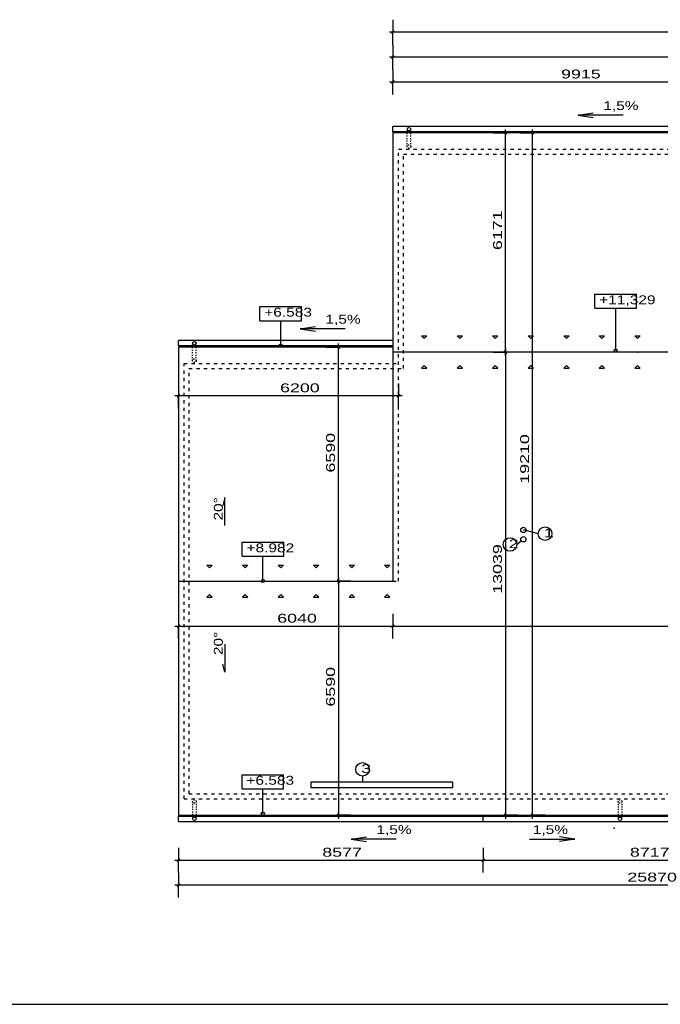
# Model space of a CAD drawing. Extents: x -196363 to 396902, y -489949 to -260582.
# Tile 267 of 311: x 237417 to 255448, y -364532 to -336808. Entities that reach past the tile are written whole.
import ezdxf

# ---------------------------------------------------------------- set-up
doc = ezdxf.new("R2010")
doc.units = 0
doc.header["$MEASUREMENT"] = 0
doc.linetypes.add('DASHED1', pattern=[1, 0.3, -0.4, 0.3])
for name, color, linetype in [('koty', 1, 'Continuous'), ('legenda', 1, 'Continuous'), ('navrh', 2, 'Continuous')]:
    doc.layers.add(name, color=color, linetype=linetype)
doc.styles.add('SPIRITTXTSTYLE1', font='ROMAN')
doc.dimstyles.new('SPIRITSTYLE571', dxfattribs={"dimtxt": 250, "dimasz": 12.7, "dimexe": 350, "dimexo": 2816.814453, "dimgap": 100, "dimtad": 1, "dimdec": 3, "dimzin": 0, "dimdsep": 46, "dimlunit": 7, "dimtxsty": 'SPIRITTXTSTYLE1', "dimblk1": '_TICKMARKS571', "dimblk2": '_TICKMARKS571', "dimsah": 1, "dimcen": 0.09, "dimdle": 100, "dimclrd": 1, "dimclre": 1, "dimclrt": 1, "dimadec": 0, "dimazin": 0, "dimtfac": 1, "dimtdec": 4, "dimtofl": 0, "dimtmove": 1, "dimatfit": 0, "dimfxl": 0, "dimtolj": 1, "dimtzin": 0, "dimarcsym": 0})
doc.dimstyles.new('SPIRITSTYLE572', dxfattribs={"dimtxt": 250, "dimasz": 12.7, "dimexe": 350, "dimexo": 3083.98584, "dimgap": 100, "dimtad": 1, "dimdec": 3, "dimzin": 0, "dimdsep": 46, "dimlunit": 7, "dimtxsty": 'SPIRITTXTSTYLE1', "dimblk1": '_TICKMARKS572', "dimblk2": '_TICKMARKS572', "dimsah": 1, "dimcen": 0.09, "dimdle": 100, "dimclrd": 1, "dimclre": 1, "dimclrt": 1, "dimadec": 0, "dimazin": 0, "dimtfac": 1, "dimtdec": 4, "dimtofl": 0, "dimtmove": 1, "dimatfit": 0, "dimfxl": 0, "dimtolj": 1, "dimtzin": 0, "dimarcsym": 0})
doc.dimstyles.new('SPIRITSTYLE573', dxfattribs={"dimtxt": 250, "dimasz": 12.7, "dimexe": 350, "dimexo": 1182.210327, "dimgap": 100, "dimtad": 1, "dimdec": 3, "dimzin": 0, "dimdsep": 46, "dimlunit": 7, "dimtxsty": 'SPIRITTXTSTYLE1', "dimblk1": '_TICKMARKS573', "dimblk2": '_TICKMARKS573', "dimsah": 1, "dimcen": 0.09, "dimdle": 100, "dimclrd": 1, "dimclre": 1, "dimclrt": 1, "dimadec": 0, "dimazin": 0, "dimtfac": 1, "dimtdec": 4, "dimtofl": 0, "dimtmove": 1, "dimatfit": 0, "dimfxl": 0, "dimtolj": 1, "dimtzin": 0, "dimarcsym": 0})
doc.dimstyles.new('SPIRITSTYLE574', dxfattribs={"dimtxt": 250, "dimasz": 12.7, "dimexe": 350, "dimexo": -350, "dimgap": 100, "dimtad": 1, "dimdec": 3, "dimzin": 0, "dimdsep": 46, "dimlunit": 7, "dimtxsty": 'SPIRITTXTSTYLE1', "dimblk1": '_TICKMARKS574', "dimblk2": '_TICKMARKS574', "dimsah": 1, "dimcen": 0.09, "dimdle": 100, "dimclrd": 1, "dimclre": 1, "dimclrt": 1, "dimadec": 0, "dimazin": 0, "dimtfac": 1, "dimtdec": 4, "dimtofl": 0, "dimtmove": 1, "dimatfit": 0, "dimfxl": 0, "dimtolj": 1, "dimtzin": 0, "dimarcsym": 0})
doc.dimstyles.new('SPIRITSTYLE575', dxfattribs={"dimtxt": 250, "dimasz": 12.7, "dimexe": 350, "dimexo": 920.37207, "dimgap": 100, "dimtad": 1, "dimdec": 3, "dimzin": 0, "dimdsep": 46, "dimlunit": 7, "dimtxsty": 'SPIRITTXTSTYLE1', "dimblk1": '_TICKMARKS575', "dimblk2": '_TICKMARKS575', "dimsah": 1, "dimcen": 0.09, "dimdle": 100, "dimclrd": 1, "dimclre": 1, "dimclrt": 1, "dimadec": 0, "dimazin": 0, "dimtfac": 1, "dimtdec": 4, "dimtofl": 0, "dimtmove": 1, "dimatfit": 0, "dimfxl": 0, "dimtolj": 1, "dimtzin": 0, "dimarcsym": 0})
doc.dimstyles.new('SPIRITSTYLE576', dxfattribs={"dimtxt": 250, "dimasz": 12.7, "dimexe": 350, "dimexo": 422.963684, "dimgap": 100, "dimtad": 1, "dimdec": 3, "dimzin": 0, "dimdsep": 46, "dimlunit": 7, "dimtxsty": 'SPIRITTXTSTYLE1', "dimblk1": '_TICKMARKS576', "dimblk2": '_TICKMARKS576', "dimsah": 1, "dimcen": 0.09, "dimdle": 100, "dimclrd": 1, "dimclre": 1, "dimclrt": 1, "dimadec": 0, "dimazin": 0, "dimtfac": 1, "dimtdec": 4, "dimtofl": 0, "dimtmove": 1, "dimatfit": 0, "dimfxl": 0, "dimtolj": 1, "dimtzin": 0, "dimarcsym": 0})
doc.dimstyles.new('SPIRITSTYLE580', dxfattribs={"dimtxt": 250, "dimasz": 12.7, "dimexe": 350, "dimexo": 2246.685059, "dimgap": 100, "dimtad": 1, "dimdec": 3, "dimzin": 0, "dimdsep": 46, "dimlunit": 7, "dimtxsty": 'SPIRITTXTSTYLE1', "dimblk1": '_TICKMARKS580', "dimblk2": '_TICKMARKS580', "dimsah": 1, "dimcen": 0.09, "dimdle": 100, "dimclrd": 1, "dimclre": 1, "dimclrt": 1, "dimadec": 0, "dimazin": 0, "dimtfac": 1, "dimtdec": 4, "dimtofl": 0, "dimtmove": 1, "dimatfit": 0, "dimfxl": 0, "dimtolj": 1, "dimtzin": 0, "dimarcsym": 0})
doc.dimstyles.new('SPIRITSTYLE581', dxfattribs={"dimtxt": 250, "dimasz": 12.7, "dimexe": 350, "dimexo": 2486.35083, "dimgap": 100, "dimtad": 1, "dimdec": 3, "dimzin": 0, "dimdsep": 46, "dimlunit": 7, "dimtxsty": 'SPIRITTXTSTYLE1', "dimblk1": '_TICKMARKS581', "dimblk2": '_TICKMARKS581', "dimsah": 1, "dimcen": 0.09, "dimdle": 100, "dimclrd": 1, "dimclre": 1, "dimclrt": 1, "dimadec": 0, "dimazin": 0, "dimtfac": 1, "dimtdec": 4, "dimtofl": 0, "dimtmove": 1, "dimatfit": 0, "dimfxl": 0, "dimtolj": 1, "dimtzin": 0, "dimarcsym": 0})
doc.dimstyles.new('SPIRITSTYLE582', dxfattribs={"dimtxt": 250, "dimasz": 12.7, "dimexe": 350, "dimexo": 413.959564, "dimgap": 100, "dimtad": 1, "dimdec": 3, "dimzin": 0, "dimdsep": 46, "dimlunit": 7, "dimtxsty": 'SPIRITTXTSTYLE1', "dimblk1": '_TICKMARKS582', "dimblk2": '_TICKMARKS582', "dimsah": 1, "dimcen": 0.09, "dimdle": 100, "dimclrd": 1, "dimclre": 1, "dimclrt": 1, "dimadec": 0, "dimazin": 0, "dimtfac": 1, "dimtdec": 4, "dimtofl": 0, "dimtmove": 1, "dimatfit": 0, "dimfxl": 0, "dimtolj": 1, "dimtzin": 0, "dimarcsym": 0})
doc.dimstyles.new('SPIRITSTYLE583', dxfattribs={"dimtxt": 250, "dimasz": 12.7, "dimexe": 350, "dimexo": 739.297852, "dimgap": 100, "dimtad": 1, "dimdec": 3, "dimzin": 0, "dimdsep": 46, "dimlunit": 7, "dimtxsty": 'SPIRITTXTSTYLE1', "dimblk1": '_TICKMARKS583', "dimblk2": '_TICKMARKS583', "dimsah": 1, "dimcen": 0.09, "dimdle": 100, "dimclrd": 1, "dimclre": 1, "dimclrt": 1, "dimadec": 0, "dimazin": 0, "dimtfac": 1, "dimtdec": 4, "dimtofl": 0, "dimtmove": 1, "dimatfit": 0, "dimfxl": 0, "dimtolj": 1, "dimtzin": 0, "dimarcsym": 0})
doc.dimstyles.new('SPIRITSTYLE584', dxfattribs={"dimtxt": 250, "dimasz": 12.7, "dimexe": 350, "dimexo": 1494.612671, "dimgap": 100, "dimtad": 1, "dimdec": 3, "dimzin": 0, "dimdsep": 46, "dimlunit": 7, "dimtxsty": 'SPIRITTXTSTYLE1', "dimblk1": '_TICKMARKS584', "dimblk2": '_TICKMARKS584', "dimsah": 1, "dimcen": 0.09, "dimdle": 100, "dimclrd": 1, "dimclre": 1, "dimclrt": 1, "dimadec": 0, "dimazin": 0, "dimtfac": 1, "dimtdec": 4, "dimtofl": 0, "dimtmove": 1, "dimatfit": 0, "dimfxl": 0, "dimtolj": 1, "dimtzin": 0, "dimarcsym": 0})
doc.dimstyles.new('SPIRITSTYLE585', dxfattribs={"dimtxt": 250, "dimasz": 12.7, "dimexe": 350, "dimexo": 902.934387, "dimgap": 100, "dimtad": 1, "dimdec": 3, "dimzin": 0, "dimdsep": 46, "dimlunit": 7, "dimtxsty": 'SPIRITTXTSTYLE1', "dimblk1": '_TICKMARKS585', "dimblk2": '_TICKMARKS585', "dimsah": 1, "dimcen": 0.09, "dimdle": 100, "dimclrd": 1, "dimclre": 1, "dimclrt": 1, "dimadec": 0, "dimazin": 0, "dimtfac": 1, "dimtdec": 4, "dimtofl": 0, "dimtmove": 1, "dimatfit": 0, "dimfxl": 0, "dimtolj": 1, "dimtzin": 0, "dimarcsym": 0})

# ---------------------------------------------------------------- blocks, each defined once
blk = doc.blocks.new('_TICKMARKS571')
at = {"color": 1, "linetype": 'Continuous'}
blk.add_line((-3, -3), (3, 3), dxfattribs=at)
blk = doc.blocks.new('*D1396')
at = {"color": 1, "linetype": 'Continuous', "ltscale": 600}
for p, q in [((250740.46875, -339995.46875, 1723.800049), (251090.453125, -339995.46875, 1723.800049)), ((251090.453125, -346266.46875, 1723.800049), (251090.453125, -339895.46875, 1723.800049)), ((251440.453125, -339995.46875, 1723.800049), (251090.453125, -339995.46875, 1723.800049)), ((250740.46875, -346166.46875, 1723.800049), (251090.453125, -346166.46875, 1723.800049)), ((251440.453125, -346166.46875, 1723.800049), (251090.453125, -346166.46875, 1723.800049))]:
    blk.add_line(p, q, dxfattribs=at)
at = {"color": 1, "linetype": 'Continuous', "ltscale": 600, "xscale": 12.69999980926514, "yscale": 12.69999980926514, "zscale": 12.69999980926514}
for p, rotation in [((251090.453125, -339995.46875, 1723.800049), 90.00000250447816), ((251090.453125, -346166.46875, 1723.800049), 270.0000006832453)]:
    blk.add_blockref('_TICKMARKS571', p, dxfattribs=dict(at, rotation=rotation))
at = {"color": 1, "linetype": 'Continuous', "ltscale": 300, "style": 'SPIRITTXTSTYLE1', "width": 1.5}
blk.add_text('6171', height=250, rotation=90.0000025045, dxfattribs=at).set_placement((250990.453125, -343295.25, 1723.800049))
blk = doc.blocks.new('_TICKMARKS572')
at = {"color": 1, "linetype": 'Continuous'}
blk.add_line((-3, -3), (3, 3), dxfattribs=at)
blk = doc.blocks.new('*D1397')
at = {"color": 1, "linetype": 'Continuous', "ltscale": 600}
for p, q in [((250740.46875, -346166.46875, 1723.800049), (251090.453125, -346166.46875, 1723.800049)), ((251090.453125, -346066.5, 1723.800049), (251090.453125, -359305.4375, 1723.800049)), ((251440.453125, -346166.46875, 1723.800049), (251090.453125, -346166.46875, 1723.800049)), ((250740.46875, -359205.4375, 1723.800049), (251090.453125, -359205.4375, 1723.800049)), ((251440.453125, -359205.4375, 1723.800049), (251090.453125, -359205.4375, 1723.800049))]:
    blk.add_line(p, q, dxfattribs=at)
at = {"color": 1, "linetype": 'Continuous', "ltscale": 600, "xscale": 12.69999980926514, "yscale": 12.69999980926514, "zscale": 12.69999980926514}
for p, rotation in [((251090.453125, -346166.46875, 1723.800049), 90.00000250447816), ((251090.453125, -359205.4375, 1723.800049), -90.00000250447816)]:
    blk.add_blockref('_TICKMARKS572', p, dxfattribs=dict(at, rotation=rotation))
at = {"color": 1, "linetype": 'Continuous', "ltscale": 300, "style": 'SPIRITTXTSTYLE1', "width": 1.5}
blk.add_text('13039', height=250, rotation=450.0000193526, dxfattribs=at).set_placement((250990.453125, -352971.65625, 1723.800049))
blk = doc.blocks.new('_TICKMARKS573')
at = {"color": 1, "linetype": 'Continuous'}
blk.add_line((-3, -3), (3, 3), dxfattribs=at)
blk = doc.blocks.new('*D1398')
at = {"color": 1, "linetype": 'Continuous', "ltscale": 600}
for p, q in [((246041.4375, -352615.4375, 1723.800049), (246391.4375, -352615.4375, 1723.800049)), ((246391.4375, -352515.4375, 1723.800049), (246391.4375, -359305.4375, 1723.800049)), ((246741.4375, -352615.4375, 1723.800049), (246391.4375, -352615.4375, 1723.800049)), ((246041.4375, -359205.4375, 1723.800049), (246391.4375, -359205.4375, 1723.800049)), ((246741.4375, -359205.4375, 1723.800049), (246391.4375, -359205.4375, 1723.800049))]:
    blk.add_line(p, q, dxfattribs=at)
at = {"color": 1, "linetype": 'Continuous', "ltscale": 600, "xscale": 12.69999980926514, "yscale": 12.69999980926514, "zscale": 12.69999980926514}
for p, rotation in [((246391.4375, -352615.4375, 1723.800049), 90.00000250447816), ((246391.4375, -359205.4375, 1723.800049), -90.00000250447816)]:
    blk.add_blockref('_TICKMARKS573', p, dxfattribs=dict(at, rotation=rotation))
at = {"color": 1, "linetype": 'Continuous', "ltscale": 300, "style": 'SPIRITTXTSTYLE1', "width": 1.5}
blk.add_text('6590', height=250, rotation=450.0000193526, dxfattribs=at).set_placement((246291.421875, -356148.53125, 1723.800049))
blk = doc.blocks.new('_TICKMARKS574')
at = {"color": 1, "linetype": 'Continuous'}
blk.add_line((-3, -3), (3, 3), dxfattribs=at)
blk = doc.blocks.new('*D1399')
at = {"color": 1, "linetype": 'Continuous', "ltscale": 600}
for p, q in [((246391.4375, -352715.40625, 1723.800049), (246391.4375, -345925.46875, 1723.800049)), ((246041.4375, -346025.4375, 1723.800049), (246391.4375, -346025.4375, 1723.800049)), ((246741.4375, -346025.4375, 1723.800049), (246391.4375, -346025.4375, 1723.800049)), ((246041.4375, -352615.4375, 1723.800049), (246391.4375, -352615.4375, 1723.800049)), ((246741.4375, -352615.4375, 1723.800049), (246391.4375, -352615.4375, 1723.800049))]:
    blk.add_line(p, q, dxfattribs=at)
at = {"color": 1, "linetype": 'Continuous', "ltscale": 600, "xscale": 12.69999980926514, "yscale": 12.69999980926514, "zscale": 12.69999980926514}
for p, rotation in [((246391.4375, -346025.4375, 1723.800049), 90.00000250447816), ((246391.4375, -352615.4375, 1723.800049), 270.0000006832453)]:
    blk.add_blockref('_TICKMARKS574', p, dxfattribs=dict(at, rotation=rotation))
at = {"color": 1, "linetype": 'Continuous', "ltscale": 300, "style": 'SPIRITTXTSTYLE1', "width": 1.5}
blk.add_text('6590', height=250, rotation=90.0000025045, dxfattribs=at).set_placement((246291.421875, -349558.53125, 1723.800049))
blk = doc.blocks.new('_TICKMARKS575')
at = {"color": 1, "linetype": 'Continuous'}
blk.add_line((-3, -3), (3, 3), dxfattribs=at)
blk = doc.blocks.new('*D1400')
at = {"color": 1, "linetype": 'Continuous', "ltscale": 600}
for p, q in [((241883.625, -353535.8125, 1723.800049), (241883.625, -353885.8125, 1723.800049)), ((247923.640625, -353535.8125, 1723.800049), (247923.640625, -353885.8125, 1723.800049)), ((241783.640625, -353885.8125, 1723.800049), (248023.640625, -353885.8125, 1723.800049)), ((241883.625, -354235.78125, 1723.800049), (241883.625, -353885.8125, 1723.800049)), ((247923.640625, -354235.78125, 1723.800049), (247923.640625, -353885.8125, 1723.800049))]:
    blk.add_line(p, q, dxfattribs=at)
at = {"color": 1, "linetype": 'Continuous', "ltscale": 600, "xscale": 12.69999980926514, "yscale": 12.69999980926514, "zscale": 12.69999980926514, "rotation": 180.0000050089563}
blk.add_blockref('_TICKMARKS575', (241883.625, -353885.8125, 1723.800049), dxfattribs=at)
at = {"color": 1, "linetype": 'Continuous', "ltscale": 600, "xscale": 12.69999980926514, "yscale": 12.69999980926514, "zscale": 12.69999980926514}
blk.add_blockref('_TICKMARKS575', (247923.640625, -353885.8125, 1723.800049), dxfattribs=at)
at = {"color": 1, "linetype": 'Continuous', "ltscale": 300, "style": 'SPIRITTXTSTYLE1', "width": 1.5}
blk.add_text('6040', height=250, dxfattribs=at).set_placement((244665.53125, -353785.78125, 1723.800049))
blk = doc.blocks.new('*D1401')
at = {"color": 1, "linetype": 'Continuous', "ltscale": 600}
for p, q in [((247923.640625, -353535.8125, 1723.800049), (247923.640625, -353885.8125, 1723.800049)), ((267753.65625, -353535.8125, 1723.800049), (267753.65625, -353885.8125, 1723.800049)), ((247823.65625, -353885.8125, 1723.800049), (267853.65625, -353885.8125, 1723.800049)), ((247923.640625, -354235.78125, 1723.800049), (247923.640625, -353885.8125, 1723.800049)), ((267753.65625, -354235.78125, 1723.800049), (267753.65625, -353885.8125, 1723.800049))]:
    blk.add_line(p, q, dxfattribs=at)
at = {"color": 1, "linetype": 'Continuous', "ltscale": 600, "xscale": 12.69999980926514, "yscale": 12.69999980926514, "zscale": 12.69999980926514, "rotation": 180.0000050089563}
blk.add_blockref('_TICKMARKS575', (247923.640625, -353885.8125, 1723.800049), dxfattribs=at)
at = {"color": 1, "linetype": 'Continuous', "ltscale": 600, "xscale": 12.69999980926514, "yscale": 12.69999980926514, "zscale": 12.69999980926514}
blk.add_blockref('_TICKMARKS575', (267753.65625, -353885.8125, 1723.800049), dxfattribs=at)
at = {"color": 1, "linetype": 'Continuous', "ltscale": 300, "style": 'SPIRITTXTSTYLE1', "width": 1.5}
blk.add_text('19830', height=250, dxfattribs=at).set_placement((257552.921875, -353785.78125, 1723.800049))
blk = doc.blocks.new('_TICKMARKS576')
at = {"color": 1, "linetype": 'Continuous'}
blk.add_line((-3, -3), (3, 3), dxfattribs=at)
blk = doc.blocks.new('*D1402')
at = {"color": 1, "linetype": 'Continuous', "ltscale": 600}
for p, q in [((241883.625, -347048.40625, 1723.800049), (241883.625, -347398.40625, 1723.800049)), ((248083.640625, -347048.40625, 1723.800049), (248083.640625, -347398.40625, 1723.800049)), ((248183.625, -347398.40625, 1723.800049), (241783.640625, -347398.40625, 1723.800049)), ((241883.625, -347748.40625, 1723.800049), (241883.625, -347398.40625, 1723.800049)), ((248083.640625, -347748.40625, 1723.800049), (248083.640625, -347398.40625, 1723.800049))]:
    blk.add_line(p, q, dxfattribs=at)
at = {"color": 1, "linetype": 'Continuous', "ltscale": 600, "xscale": 12.69999980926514, "yscale": 12.69999980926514, "zscale": 12.69999980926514}
for p, rotation in [((241883.625, -347398.40625, 1723.800049), 180.0000050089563), ((248083.640625, -347398.40625, 1723.800049), 360.0000100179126)]:
    blk.add_blockref('_TICKMARKS576', p, dxfattribs=dict(at, rotation=rotation))
at = {"color": 1, "linetype": 'Continuous', "ltscale": 300, "style": 'SPIRITTXTSTYLE1', "width": 1.5}
blk.add_text('6200', height=250, rotation=360.0000100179, dxfattribs=at).set_placement((244745.546875, -347298.40625, 1723.800049))
blk = doc.blocks.new('_TICKMARKS580')
at = {"color": 1, "linetype": 'Continuous'}
blk.add_line((-3, -3), (3, 3), dxfattribs=at)
blk = doc.blocks.new('*D1407')
at = {"color": 1, "linetype": 'Continuous', "ltscale": 600}
for p, q in [((247923.640625, -337512.5625, 1723.800049), (247923.640625, -337862.5625, 1723.800049)), ((267753.65625, -337512.5625, 1723.800049), (267753.65625, -337862.5625, 1723.800049)), ((267853.65625, -337862.5625, 1723.800049), (247823.65625, -337862.5625, 1723.800049)), ((247923.640625, -338212.5625, 1723.800049), (247923.640625, -337862.5625, 1723.800049)), ((267753.65625, -338212.5625, 1723.800049), (267753.65625, -337862.5625, 1723.800049))]:
    blk.add_line(p, q, dxfattribs=at)
at = {"color": 1, "linetype": 'Continuous', "ltscale": 600, "xscale": 12.69999980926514, "yscale": 12.69999980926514, "zscale": 12.69999980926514}
for p, rotation in [((247923.640625, -337862.5625, 1723.800049), 180.0000050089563), ((267753.65625, -337862.5625, 1723.800049), 360.0000100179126)]:
    blk.add_blockref('_TICKMARKS580', p, dxfattribs=dict(at, rotation=rotation))
at = {"color": 1, "linetype": 'Continuous', "ltscale": 300, "style": 'SPIRITTXTSTYLE1', "width": 1.5}
blk.add_text('19830', height=250, rotation=360.0000100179, dxfattribs=at).set_placement((257552.921875, -337762.5625, 1723.800049))
blk = doc.blocks.new('_TICKMARKS581')
at = {"color": 1, "linetype": 'Continuous'}
blk.add_line((-3, -3), (3, 3), dxfattribs=at)
blk = doc.blocks.new('*D1408')
at = {"color": 1, "linetype": 'Continuous', "ltscale": 600}
for p, q in [((247923.640625, -336812.59375, 1723.800049), (247923.640625, -337162.5625, 1723.800049)), ((274823.625, -336812.59375, 1723.800049), (274823.625, -337162.5625, 1723.800049)), ((274923.625, -337162.5625, 1723.800049), (247823.65625, -337162.5625, 1723.800049)), ((247923.640625, -337512.5625, 1723.800049), (247923.640625, -337162.5625, 1723.800049)), ((274823.625, -337512.5625, 1723.800049), (274823.625, -337162.5625, 1723.800049))]:
    blk.add_line(p, q, dxfattribs=at)
at = {"color": 1, "linetype": 'Continuous', "ltscale": 600, "xscale": 12.69999980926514, "yscale": 12.69999980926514, "zscale": 12.69999980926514}
for p, rotation in [((247923.640625, -337162.5625, 1723.800049), 180.0000050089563), ((274823.625, -337162.5625, 1723.800049), 360.0000100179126)]:
    blk.add_blockref('_TICKMARKS581', p, dxfattribs=dict(at, rotation=rotation))
at = {"color": 1, "linetype": 'Continuous', "ltscale": 300, "style": 'SPIRITTXTSTYLE1', "width": 1.5}
blk.add_text('26900', height=250, rotation=360.0000100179, dxfattribs=at).set_placement((261076.03125, -337062.5625, 1723.800049))
blk = doc.blocks.new('_TICKMARKS582')
at = {"color": 1, "linetype": 'Continuous'}
blk.add_line((-3, -3), (3, 3), dxfattribs=at)
blk = doc.blocks.new('*D1409')
at = {"color": 1, "linetype": 'Continuous', "ltscale": 600}
for p, q in [((251504.421875, -339995.46875, 1723.800049), (251854.421875, -339995.46875, 1723.800049)), ((251854.421875, -359305.4375, 1723.800049), (251854.421875, -339895.46875, 1723.800049)), ((252204.421875, -339995.46875, 1723.800049), (251854.421875, -339995.46875, 1723.800049)), ((251504.421875, -359205.4375, 1723.800049), (251854.421875, -359205.4375, 1723.800049)), ((252204.421875, -359205.4375, 1723.800049), (251854.421875, -359205.4375, 1723.800049))]:
    blk.add_line(p, q, dxfattribs=at)
at = {"color": 1, "linetype": 'Continuous', "ltscale": 600, "xscale": 12.69999980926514, "yscale": 12.69999980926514, "zscale": 12.69999980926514}
for p, rotation in [((251854.421875, -339995.46875, 1723.800049), 90.00000250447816), ((251854.421875, -359205.4375, 1723.800049), 270.0000006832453)]:
    blk.add_blockref('_TICKMARKS582', p, dxfattribs=dict(at, rotation=rotation))
at = {"color": 1, "linetype": 'Continuous', "ltscale": 300, "style": 'SPIRITTXTSTYLE1', "width": 1.5}
blk.add_text('19210', height=250, rotation=90.0000025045, dxfattribs=at).set_placement((251754.40625, -349874.25, 1723.800049))
blk = doc.blocks.new('_TICKMARKS583')
at = {"color": 1, "linetype": 'Continuous'}
blk.add_line((-3, -3), (3, 3), dxfattribs=at)
blk = doc.blocks.new('*D1410')
at = {"color": 1, "linetype": 'Continuous', "ltscale": 600}
for p, q in [((241883.625, -360124.71875, 1723.800049), (241883.625, -360474.71875, 1723.800049)), ((250460.296875, -360124.71875, 1723.800049), (250460.296875, -360474.71875, 1723.800049)), ((241783.640625, -360474.71875, 1723.800049), (250560.28125, -360474.71875, 1723.800049)), ((241883.625, -360824.71875, 1723.800049), (241883.625, -360474.71875, 1723.800049)), ((250460.296875, -360824.71875, 1723.800049), (250460.296875, -360474.71875, 1723.800049))]:
    blk.add_line(p, q, dxfattribs=at)
at = {"color": 1, "linetype": 'Continuous', "ltscale": 600, "xscale": 12.69999980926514, "yscale": 12.69999980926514, "zscale": 12.69999980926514, "rotation": 180.0000050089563}
blk.add_blockref('_TICKMARKS583', (241883.625, -360474.71875, 1723.800049), dxfattribs=at)
at = {"color": 1, "linetype": 'Continuous', "ltscale": 600, "xscale": 12.69999980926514, "yscale": 12.69999980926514, "zscale": 12.69999980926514}
blk.add_blockref('_TICKMARKS583', (250460.296875, -360474.71875, 1723.800049), dxfattribs=at)
at = {"color": 1, "linetype": 'Continuous', "ltscale": 300, "style": 'SPIRITTXTSTYLE1', "width": 1.5}
blk.add_text('8577', height=250, dxfattribs=at).set_placement((245933.859375, -360374.71875, 1723.800049))
blk = doc.blocks.new('*D1411')
at = {"color": 1, "linetype": 'Continuous', "ltscale": 600}
for p, q in [((250460.296875, -360124.71875, 1723.800049), (250460.296875, -360474.71875, 1723.800049)), ((259176.984375, -360124.71875, 1723.800049), (259176.984375, -360474.71875, 1723.800049)), ((250360.3125, -360474.71875, 1723.800049), (259276.96875, -360474.71875, 1723.800049)), ((250460.296875, -360824.71875, 1723.800049), (250460.296875, -360474.71875, 1723.800049)), ((259176.984375, -360824.71875, 1723.800049), (259176.984375, -360474.71875, 1723.800049))]:
    blk.add_line(p, q, dxfattribs=at)
at = {"color": 1, "linetype": 'Continuous', "ltscale": 600, "xscale": 12.69999980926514, "yscale": 12.69999980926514, "zscale": 12.69999980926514, "rotation": 180.0000050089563}
blk.add_blockref('_TICKMARKS583', (250460.296875, -360474.71875, 1723.800049), dxfattribs=at)
at = {"color": 1, "linetype": 'Continuous', "ltscale": 600, "xscale": 12.69999980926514, "yscale": 12.69999980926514, "zscale": 12.69999980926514}
blk.add_blockref('_TICKMARKS583', (259176.984375, -360474.71875, 1723.800049), dxfattribs=at)
at = {"color": 1, "linetype": 'Continuous', "ltscale": 300, "style": 'SPIRITTXTSTYLE1', "width": 1.5}
blk.add_text('8717', height=250, dxfattribs=at).set_placement((254592.453125, -360374.71875, 1723.800049))
blk = doc.blocks.new('_TICKMARKS584')
at = {"color": 1, "linetype": 'Continuous'}
blk.add_line((-3, -3), (3, 3), dxfattribs=at)
blk = doc.blocks.new('*D1413')
at = {"color": 1, "linetype": 'Continuous', "ltscale": 600}
for p, q in [((241883.625, -360824.71875, 1723.800049), (241883.625, -361174.71875, 1723.800049)), ((267753.65625, -360824.71875, 1723.800049), (267753.65625, -361174.71875, 1723.800049)), ((267853.65625, -361174.71875, 1723.800049), (241783.640625, -361174.71875, 1723.800049)), ((241883.625, -361524.6875, 1723.800049), (241883.625, -361174.71875, 1723.800049)), ((267753.65625, -361524.6875, 1723.800049), (267753.65625, -361174.71875, 1723.800049))]:
    blk.add_line(p, q, dxfattribs=at)
at = {"color": 1, "linetype": 'Continuous', "ltscale": 600, "xscale": 12.69999980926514, "yscale": 12.69999980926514, "zscale": 12.69999980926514}
for p, rotation in [((241883.625, -361174.71875, 1723.800049), 180.0000050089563), ((267753.65625, -361174.71875, 1723.800049), 360.0000100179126)]:
    blk.add_blockref('_TICKMARKS584', p, dxfattribs=dict(at, rotation=rotation))
at = {"color": 1, "linetype": 'Continuous', "ltscale": 300, "style": 'SPIRITTXTSTYLE1', "width": 1.5}
blk.add_text('25870', height=250, rotation=360.0000100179, dxfattribs=at).set_placement((254521.046875, -361074.6875, 1723.800049))
blk = doc.blocks.new('_TICKMARKS585')
at = {"color": 1, "linetype": 'Continuous'}
blk.add_line((-3, -3), (3, 3), dxfattribs=at)
blk = doc.blocks.new('*D1414')
at = {"color": 1, "linetype": 'Continuous', "ltscale": 600}
for p, q in [((247923.640625, -338212.5625, 1723.800049), (247923.640625, -338562.5625, 1723.800049)), ((257838.65625, -338212.5625, 1723.800049), (257838.65625, -338562.5625, 1723.800049)), ((257938.640625, -338562.5625, 1723.800049), (247823.65625, -338562.5625, 1723.800049)), ((247923.640625, -338912.5625, 1723.800049), (247923.640625, -338562.5625, 1723.800049)), ((257838.65625, -338912.5625, 1723.800049), (257838.65625, -338562.5625, 1723.800049))]:
    blk.add_line(p, q, dxfattribs=at)
at = {"color": 1, "linetype": 'Continuous', "ltscale": 600, "xscale": 12.69999980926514, "yscale": 12.69999980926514, "zscale": 12.69999980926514}
for p, rotation in [((247923.640625, -338562.5625, 1723.800049), 180.0000050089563), ((257838.65625, -338562.5625, 1723.800049), 360.0000100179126)]:
    blk.add_blockref('_TICKMARKS585', p, dxfattribs=dict(at, rotation=rotation))
at = {"color": 1, "linetype": 'Continuous', "ltscale": 300, "style": 'SPIRITTXTSTYLE1', "width": 1.5}
blk.add_text('9915', height=250, rotation=360.0000100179, dxfattribs=at).set_placement((252654.96875, -338462.53125, 1723.800049))

msp = doc.modelspace()

# ---------------------------------------------------------------- linework, layer by layer
at = {"layer": 'koty', "color": 1, "linetype": 'Continuous', "ltscale": 609.599976}
for p, q in [((253132.28125, -339496.1875, -1723.80005), (253560.90625, -339432.6875, -1723.80005)), ((254402.28125, -339496.1875, -1723.80005), (253132.28125, -339496.1875, -1723.80005)), ((253132.28125, -339496.1875, -1723.80005), (253560.90625, -339559.6875, -1723.80005)), ((245311.76562, -345510.21875, -1723.80005), (245740.39062, -345446.71875, -1723.80005)), ((246581.76562, -345510.21875, -1723.80005), (245311.76562, -345510.21875, -1723.80005)), ((245311.76562, -345510.21875, -1723.80005), (245740.39062, -345573.71875, -1723.80005)), ((246745.79688, -359880.5625, -1723.80005), (247174.42188, -359817.0625, -1723.80005)), ((253038.71875, -359880.5625, -1723.80005), (252610.09375, -359817.0625, -1723.80005)), ((248015.79688, -359880.5625, -1723.80005), (246745.79688, -359880.5625, -1723.80005)), ((246745.79688, -359880.5625, -1723.80005), (247174.42188, -359944.0625, -1723.80005)), ((251768.71875, -359880.5625, -1723.80005), (253038.71875, -359880.5625, -1723.80005)), ((253038.71875, -359880.5625, -1723.80005), (252610.09375, -359944.0625, -1723.80005))]:
    msp.add_line(p, q, dxfattribs=at)
at = {"layer": 'koty', "color": 1, "linetype": 'Continuous', "ltscale": 304.799988}
for p, q in [((253608.48438, -344933.59375), (253608.48438, -344535.875)), ((254774.96875, -344933.59375), (254774.96875, -344535.875)), ((244180.375, -345283.5625), (244180.375, -344885.84375)), ((245346.85938, -345283.5625), (245346.85938, -344885.84375)), ((254191.73438, -346122.625), (254191.73438, -344933.59375)), ((244763.625, -345981.59375), (244763.625, -345283.5625)), ((243680.5, -351917.40625), (243680.5, -351519.6875)), ((244847, -351917.40625), (244847, -351519.6875)), ((244263.76562, -352615.4375), (244263.76562, -351917.40625)), ((243677.53125, -358463.5625), (243677.53125, -358065.84375)), ((244844.01562, -358463.5625), (244844.01562, -358065.84375)), ((244260.78125, -359161.59375), (244260.78125, -358463.5625))]:
    msp.add_line(p, q, dxfattribs=at)
at = {"layer": 'koty', "color": 1, "linetype": 'Continuous', "ltscale": 509.015991}
for p, q in [((253608.48438, -344535.875, -1154.94592), (254774.96875, -344535.875, -1154.94592)), ((244180.375, -344885.84375, -1154.94592), (245346.85938, -344885.84375, -1154.94592)), ((253608.48438, -344933.59375, -1154.94592), (254774.96875, -344933.59375, -1154.94592)), ((244180.375, -345283.5625, -1154.94592), (245346.85938, -345283.5625, -1154.94592)), ((243680.5, -351519.6875, -1154.94592), (244847, -351519.6875, -1154.94592)), ((243680.5, -351917.40625, -1154.94592), (244847, -351917.40625, -1154.94592)), ((243677.53125, -358065.84375, -1154.94592), (244844.01562, -358065.84375, -1154.94592)), ((243677.53125, -358463.5625, -1154.94592), (244844.01562, -358463.5625, -1154.94592))]:
    msp.add_line(p, q, dxfattribs=at)
at = {"layer": 'koty', "color": 1, "linetype": 'Continuous', "ltscale": 600}
for p, q in [((243191.3125, -350262.875, 1723.80005), (243130.73438, -350488.96875, 1723.80005)), ((243191.3125, -351053.1875, 1723.80005), (243191.3125, -350262.875, 1723.80005)), ((243191.3125, -354389.8125, 1723.80005), (243191.3125, -355180.125, 1723.80005)), ((243191.3125, -355180.125, 1723.80005), (243130.73438, -354954.03125, 1723.80005))]:
    msp.add_line(p, q, dxfattribs=at)
at = {"layer": 'koty', "color": 1, "linetype": 'Continuous', "ltscale": 304.799988}
for centre in [(244763.625, -345981.59375), (254191.73438, -346122.625), (244263.76562, -352615.4375), (244260.78125, -359161.59375)]:
    msp.add_circle(centre, 43.85183, dxfattribs=at)
at = {"layer": 'legenda', "color": 1, "linetype": 'Continuous', "ltscale": 50}
for p, q in [((252014.10938, -351282, -1837.69128), (251594.125, -351174.9375, -1837.69128)), ((251410.01562, -351585.125, -1837.69128), (251535.5, -351484.84375, -1837.69128)), ((247065.125, -358108.65625, -1837.69128), (247065.125, -358276.28125, -1837.69128))]:
    msp.add_line(p, q, dxfattribs=at)
at = {"layer": 'legenda', "color": 1, "linetype": 'Continuous', "ltscale": 600}
msp.add_line((233841.375, -364531.71875, 6971.39941), (293841.375, -364531.71875, 6971.39941), dxfattribs=at)
at = {"layer": 'legenda', "color": 1, "linetype": 'Continuous', "ltscale": 50}
for centre in [(252205.375, -351282, -1837.69128), (251218.75, -351585.125, -1837.69128), (247065.125, -357917.375, -1837.69128)]:
    msp.add_circle(centre, 191.27928, dxfattribs=at)
at = {"layer": 'legenda', "color": 1, "linetype": 'DASHED1', "ltscale": 300}
msp.add_point((254150.64062, -359572.5, 3523.79956), dxfattribs=at)
at = {"layer": 'navrh', "color": 2, "linetype": 'Continuous', "ltscale": 300}
for p, q in [((267753.65625, -339815.5, 900), (247923.64062, -339815.5, 900)), ((247923.64062, -339965.46875, 900), (247923.64062, -339815.5, 900)), ((274823.625, -339965.46875, 900), (247923.64062, -339965.46875, 900)), ((274823.625, -339995.46875, 900), (247923.64062, -339995.46875, 900)), ((247923.64062, -339995.46875, 900), (247923.64062, -352615.4375, 900)), ((247923.64062, -345845.46875, 900), (241883.625, -345845.46875, 900)), ((241883.625, -345995.4375, 900), (241883.625, -345845.46875, 900)), ((248728.65625, -345713.40625, 900), (248878.65625, -345713.40625, 900)), ((248728.65625, -345713.40625, 900), (248803.64062, -345788.40625, 900)), ((248878.65625, -345713.40625, 900), (248803.64062, -345788.40625, 900)), ((249728.65625, -345713.40625, 900), (249878.65625, -345713.40625, 900)), ((249728.65625, -345713.40625, 900), (249803.64062, -345788.40625, 900)), ((249878.65625, -345713.40625, 900), (249803.64062, -345788.40625, 900)), ((250728.65625, -345713.40625, 900), (250878.65625, -345713.40625, 900)), ((250728.65625, -345713.40625, 900), (250803.64062, -345788.40625, 900)), ((250878.65625, -345713.40625, 900), (250803.64062, -345788.40625, 900)), ((251728.65625, -345713.40625, 900), (251878.65625, -345713.40625, 900)), ((251728.65625, -345713.40625, 900), (251803.64062, -345788.40625, 900)), ((251878.65625, -345713.40625, 900), (251803.64062, -345788.40625, 900)), ((252728.65625, -345713.40625, 900), (252878.65625, -345713.40625, 900)), ((252728.65625, -345713.40625, 900), (252803.64062, -345788.40625, 900)), ((252878.65625, -345713.40625, 900), (252803.64062, -345788.40625, 900)), ((253728.65625, -345713.40625, 900), (253878.65625, -345713.40625, 900)), ((253728.65625, -345713.40625, 900), (253803.64062, -345788.40625, 900)), ((253878.65625, -345713.40625, 900), (253803.64062, -345788.40625, 900)), ((254728.65625, -345713.40625, 900), (254878.65625, -345713.40625, 900)), ((254728.65625, -345713.40625, 900), (254803.64062, -345788.40625, 900)), ((254878.65625, -345713.40625, 900), (254803.64062, -345788.40625, 900)), ((247923.64062, -345995.4375, 900), (241883.625, -345995.4375, 900)), ((241883.625, -346025.4375, 900), (241883.625, -359205.4375, 900)), ((247923.64062, -346025.4375, 900), (241883.625, -346025.4375, 900)), ((267753.65625, -346166.46875, 900), (247923.64062, -346166.46875, 900)), ((248728.65625, -346619.5, 900), (248803.64062, -346544.5, 900)), ((248878.65625, -346619.5, 900), (248803.64062, -346544.5, 900)), ((249728.65625, -346619.5, 900), (249803.64062, -346544.5, 900)), ((249878.65625, -346619.5, 900), (249803.64062, -346544.5, 900)), ((250728.65625, -346619.5, 900), (250803.64062, -346544.5, 900)), ((250878.65625, -346619.5, 900), (250803.64062, -346544.5, 900)), ((251728.65625, -346619.5, 900), (251803.64062, -346544.5, 900)), ((251878.65625, -346619.5, 900), (251803.64062, -346544.5, 900)), ((252728.65625, -346619.5, 900), (252803.64062, -346544.5, 900)), ((252878.65625, -346619.5, 900), (252803.64062, -346544.5, 900)), ((253728.65625, -346619.5, 900), (253803.64062, -346544.5, 900)), ((253878.65625, -346619.5, 900), (253803.64062, -346544.5, 900)), ((254728.65625, -346619.5, 900), (254803.64062, -346544.5, 900)), ((254878.65625, -346619.5, 900), (254803.64062, -346544.5, 900)), ((248728.65625, -346619.5, 900), (248878.65625, -346619.5, 900)), ((249728.65625, -346619.5, 900), (249878.65625, -346619.5, 900)), ((250728.65625, -346619.5, 900), (250878.65625, -346619.5, 900)), ((251728.65625, -346619.5, 900), (251878.65625, -346619.5, 900)), ((252728.65625, -346619.5, 900), (252878.65625, -346619.5, 900)), ((253728.65625, -346619.5, 900), (253878.65625, -346619.5, 900)), ((254728.65625, -346619.5, 900), (254878.65625, -346619.5, 900)), ((242688.64062, -352162.375, 900), (242838.64062, -352162.375, 900)), ((242688.64062, -352162.375, 900), (242763.625, -352237.375, 900)), ((242838.64062, -352162.375, 900), (242763.625, -352237.375, 900)), ((243688.64062, -352162.375, 900), (243838.64062, -352162.375, 900)), ((243688.64062, -352162.375, 900), (243763.625, -352237.375, 900)), ((243838.64062, -352162.375, 900), (243763.625, -352237.375, 900)), ((244688.64062, -352162.375, 900), (244838.64062, -352162.375, 900)), ((244688.64062, -352162.375, 900), (244763.625, -352237.375, 900)), ((244838.64062, -352162.375, 900), (244763.625, -352237.375, 900)), ((245688.64062, -352162.375, 900), (245838.64062, -352162.375, 900)), ((245688.64062, -352162.375, 900), (245763.625, -352237.375, 900)), ((245838.64062, -352162.375, 900), (245763.625, -352237.375, 900)), ((246688.64062, -352162.375, 900), (246838.64062, -352162.375, 900)), ((246688.64062, -352162.375, 900), (246763.625, -352237.375, 900)), ((246838.64062, -352162.375, 900), (246763.625, -352237.375, 900)), ((247688.64062, -352162.375, 900), (247838.64062, -352162.375, 900)), ((247688.64062, -352162.375, 900), (247763.625, -352237.375, 900)), ((247838.64062, -352162.375, 900), (247763.625, -352237.375, 900)), ((241883.625, -352615.4375, 900), (247923.64062, -352615.4375, 900)), ((242688.64062, -353068.5, 900), (242763.625, -352993.46875, 900)), ((242688.64062, -353068.5, 900), (242838.64062, -353068.5, 900)), ((242838.64062, -353068.5, 900), (242763.625, -352993.46875, 900)), ((243688.64062, -353068.5, 900), (243763.625, -352993.46875, 900)), ((243688.64062, -353068.5, 900), (243838.64062, -353068.5, 900)), ((243838.64062, -353068.5, 900), (243763.625, -352993.46875, 900)), ((244688.64062, -353068.5, 900), (244763.625, -352993.46875, 900)), ((244688.64062, -353068.5, 900), (244838.64062, -353068.5, 900)), ((244838.64062, -353068.5, 900), (244763.625, -352993.46875, 900)), ((245688.64062, -353068.5, 900), (245763.625, -352993.46875, 900)), ((245688.64062, -353068.5, 900), (245838.64062, -353068.5, 900)), ((245838.64062, -353068.5, 900), (245763.625, -352993.46875, 900)), ((246688.64062, -353068.5, 900), (246763.625, -352993.46875, 900)), ((246688.64062, -353068.5, 900), (246838.64062, -353068.5, 900)), ((246838.64062, -353068.5, 900), (246763.625, -352993.46875, 900)), ((247688.64062, -353068.5, 900), (247763.625, -352993.46875, 900)), ((247688.64062, -353068.5, 900), (247838.64062, -353068.5, 900)), ((247838.64062, -353068.5, 900), (247763.625, -352993.46875, 900)), ((249612.07812, -358276.28125, 900), (245612.07812, -358276.28125, 900)), ((245612.07812, -358276.28125, 900), (245612.07812, -358426.28125, 900)), ((245612.07812, -358426.28125, 900), (249612.07812, -358426.28125, 900)), ((249612.07812, -358426.28125, 900), (249612.07812, -358276.28125, 900)), ((241883.625, -359205.4375, 900), (267753.65625, -359205.4375, 900)), ((241883.625, -359235.4375, 900), (267753.65625, -359235.4375, 900)), ((241883.625, -359385.40625, 900), (241883.625, -359235.4375, 900)), ((250460.29688, -359385.40625, 900), (250460.29688, -359235.4375, 900)), ((241883.625, -359385.40625, 900), (267753.65625, -359385.40625, 900))]:
    msp.add_line(p, q, dxfattribs=at)
at = {"layer": 'navrh', "color": 2, "linetype": 'DASHED1', "ltscale": 100}
for p, q in [((248323.75, -340380.4375, 900), (248323.75, -339890.4375, 900)), ((248423.76562, -340380.4375, 900), (248423.76562, -339890.4375, 900)), ((242283.75, -346410.40625, 900), (242283.75, -345920.40625, 900)), ((242383.76562, -346410.40625, 900), (242383.76562, -345920.40625, 900)), ((242283.75, -358820.4375, 900), (242283.75, -359310.4375, 900)), ((242383.76562, -358820.4375, 900), (242383.76562, -359310.4375, 900)), ((254263.625, -358820.4375, 900), (254263.625, -359310.4375, 900)), ((254363.64062, -358820.4375, 900), (254363.64062, -359310.4375, 900))]:
    msp.add_line(p, q, dxfattribs=at)
at = {"layer": 'navrh', "color": 2, "linetype": 'DASHED1', "ltscale": 300}
for p, q in [((248083.64062, -352615.4375, 900), (248083.64062, -340455.46875, 900)), ((248083.64062, -340455.46875, 900), (274663.65625, -340455.46875, 900)), ((248223.64062, -346625.4375, 900), (248223.64062, -340595.46875, 900)), ((248223.64062, -340595.46875, 900), (274523.65625, -340595.46875, 900)), ((242043.64062, -358745.4375, 900), (242043.64062, -346485.4375, 900)), ((242043.64062, -346485.4375, 900), (248083.64062, -346485.4375, 900)), ((242183.64062, -358605.4375, 900), (242183.64062, -346625.4375, 900)), ((242183.64062, -346625.4375, 900), (248223.64062, -346625.4375, 900)), ((247923.64062, -352615.4375, 900), (248083.64062, -352615.4375, 900)), ((242183.64062, -358605.4375, 900), (267453.65625, -358605.4375, 900)), ((242043.64062, -358745.4375, 900), (267593.625, -358745.4375, 900))]:
    msp.add_line(p, q, dxfattribs=at)
at = {"layer": 'navrh', "color": 2, "linetype": 'Continuous', "ltscale": 300}
for centre, radius in [((248373.75, -339890.4375, 900), 50.00625), ((242333.76562, -345920.40625, 900), 50.00625), ((251594.125, -351174.9375, 900), 75.00938), ((251594.125, -351438.0625, 900), 75.00938), ((242333.76562, -359310.4375, 900), 50.00625), ((254313.625, -359310.4375, 900), 50.00625)]:
    msp.add_circle(centre, radius, dxfattribs=at)
at = {"layer": 'navrh', "color": 2, "linetype": 'DASHED1', "ltscale": 100}
for centre in [(248373.75, -340380.4375, 900), (242333.76562, -346410.40625, 900), (242333.76562, -358820.4375, 900), (254313.625, -358820.4375, 900)]:
    msp.add_circle(centre, 50.00625, dxfattribs=at)
at = {"layer": 'navrh', "color": 2, "linetype": 'Continuous', "ltscale": 300}
for p in [(254818.65625, -346166.46875, 900), (250460.29688, -359385.40625, 900)]:
    msp.add_point(p, dxfattribs=at)

# ---------------------------------------------------------------- texts
at = {"layer": 'koty', "color": 1, "linetype": 'Continuous', "ltscale": 609.599976, "style": 'SPIRITTXTSTYLE1', "width": 1.3}
for p in [(253843.9375, -339353.3125, -1723.80005), (246023.40625, -345367.34375, -1723.80005), (247457.4375, -359737.6875, -1723.80005), (251860.04688, -359737.6875, -1723.80005)]:
    msp.add_text('1,5%%%', height=250, dxfattribs=at).set_placement(p)
at = {"layer": 'koty', "color": 1, "linetype": 'Continuous', "ltscale": 509.015991, "style": 'SPIRITTXTSTYLE1', "width": 1.3}
for s, p in [('+11,329', (253727.79688, -344819.5, -1154.94592)), ('+6.583', (244299.6875, -345169.46875, -1154.94592)), ('+8.982', (243799.8125, -351803.3125, -1154.94592)), ('+6.583', (243796.84375, -358349.46875, -1154.94592))]:
    msp.add_text(s, height=250.5, dxfattribs=at).set_placement(p)
at = {"layer": 'koty', "color": 1, "linetype": 'Continuous', "ltscale": 600, "style": 'SPIRITTXTSTYLE1', "width": 1.3}
for p in [(243133.21875, -350910.3125, 1723.80005), (243133.21875, -354699.03125, 1723.80005)]:
    msp.add_text('20%%176', height=250.5, rotation=90.000002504, dxfattribs=at).set_placement(p)
at = {"layer": 'legenda', "color": 1, "linetype": 'DASHED1', "ltscale": 50, "style": 'SPIRITTXTSTYLE1', "width": 1.5}
for s, p in [('1', (252169.29688, -351385.0625, -1837.69128)), ('2', (251182.65625, -351688.1875, -1837.69128)), ('3', (247029.04688, -358020.4375, -1837.69128))]:
    msp.add_text(s, height=250, dxfattribs=at).set_placement(p)

# ---------------------------------------------------------------- dimensions: what is measured, and where the dimension line sits
at = {"layer": 'koty', "color": 1, "linetype": 'Continuous', "ltscale": 600}
for base, p1, p2, dimstyle, picture, middle in [((274963.625, -337162.5625, 1723.80005), (274823.625, -339995.46875, 1723.80005), (247923.64062, -339995.46875, 1723.80005), 'SPIRITSTYLE581', '*D1408', (261373.64062, -337162.5625, 1723.80005)), ((267893.65625, -337862.5625, 1723.80005), (267753.65625, -340455.46875, 1723.80005), (247923.64062, -340455.46875, 1723.80005), 'SPIRITSTYLE580', '*D1407', (257838.65625, -337862.5625, 1723.80005)), ((257838.65625, -338562.5625, 1723.80005), (257838.65625, -339815.5, 1723.80005), (247923.64062, -339815.5, 1723.80005), 'SPIRITSTYLE585', '*D1414', (252881.15625, -338562.5625, 1723.80005)), ((248083.64062, -347398.40625, 1723.80005), (248083.64062, -346625.4375, 1723.80005), (241883.625, -346625.4375, 1723.80005), 'SPIRITSTYLE576', '*D1402', (244983.64062, -347398.40625, 1723.80005)), ((241743.625, -353885.8125, 1723.80005), (241883.625, -352615.4375, 1723.80005), (247923.64062, -352615.4375, 1723.80005), 'SPIRITSTYLE575', '*D1400', (244903.625, -353885.8125, 1723.80005)), ((247783.65625, -353885.8125, 1723.80005), (247923.64062, -352615.4375, 1723.80005), (267753.65625, -352615.4375, 1723.80005), 'SPIRITSTYLE575', '*D1401', (257838.65625, -353885.8125, 1723.80005)), ((241743.625, -360474.71875, 1723.80005), (241883.625, -359385.40625, 1723.80005), (250460.29688, -359385.40625, 1723.80005), 'SPIRITSTYLE583', '*D1410', (246171.96875, -360474.71875, 1723.80005)), ((267893.65625, -361174.71875, 1723.80005), (267753.65625, -359335.40625, 1723.80005), (241883.625, -359335.40625, 1723.80005), 'SPIRITSTYLE584', '*D1413', (254818.65625, -361174.71875, 1723.80005)), ((250460.296875, -360474.71875, 1723.8000488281), (250460.296875, -359385.40625, 1723.8000488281), (259176.984375, -359385.40625, 1723.8000488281), 'SPIRITSTYLE583', '*D1411', (254818.65625, -360474.71875, 1723.8000488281))]:
    dim = msp.add_linear_dim(base=base, p1=p1, p2=p2, dimstyle=dimstyle, dxfattribs=at)
    dim.commit()
    dim.dimension.update_dxf_attribs({"geometry": picture, "text_midpoint": middle})
for base, p1, p2, dimstyle, picture, middle in [((251090.45312, -349600.46875, 1723.80005), (247923.64062, -346166.46875, 1723.80005), (247923.64062, -339995.46875, 1723.80005), 'SPIRITSTYLE571', '*D1396', (251090.45312, -343080.96875, 1723.80005)), ((251854.42188, -359205.4375, 1723.80005), (251090.45312, -359205.4375, 1723.80005), (251090.45312, -339995.46875, 1723.80005), 'SPIRITSTYLE582', '*D1409', (251854.42188, -349600.4375, 1723.80005)), ((246391.4375, -352615.4375, 1723.80005), (246391.4375, -352615.4375, 1723.80005), (246391.4375, -346025.4375, 1723.80005), 'SPIRITSTYLE574', '*D1399', (246391.4375, -349320.4375, 1723.80005)), ((251090.45312, -349600.46875, 1723.80005), (251090.45312, -346166.46875, 1723.80005), (251090.45312, -359205.4375, 1723.80005), 'SPIRITSTYLE572', '*D1397', (251090.45312, -352685.9375, 1723.80005)), ((246391.4375, -352615.4375, 1723.80005), (247923.64062, -352615.4375, 1723.80005), (247783.65625, -359205.4375, 1723.80005), 'SPIRITSTYLE573', '*D1398', (246391.4375, -355910.4375, 1723.80005))]:
    dim = msp.add_linear_dim(base=base, p1=p1, p2=p2, angle=90.000002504, dimstyle=dimstyle, dxfattribs=at)
    dim.commit()
    dim.dimension.update_dxf_attribs({"geometry": picture, "text_midpoint": middle})

doc.saveas('drawing.dxf')
